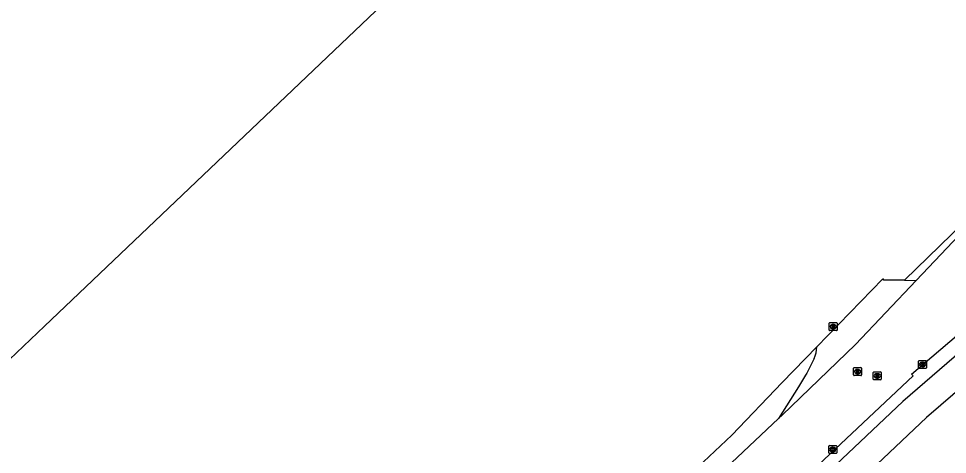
# Model space of a CAD drawing. Extents: x 156141 to 158132, y 385651 to 388399.
# Drawn here: x 156440.2 to 156557, y 387583.7 to 387638.5 of the extents above; entities that cross this region are included whole.
import ezdxf

# ---------------------------------------------------------------- set-up
doc = ezdxf.new("R2010")
doc.units = 0
for name, color, linetype in [('IMGEO_Berm_groen', 7, 'Continuous'), ('IMGEO_Fietspad_gesloten', 7, 'Continuous'), ('IMGEO_Hek', 7, 'Continuous'), ('IMGEO_Kolk', 7, 'Continuous'), ('IMGEO_Pand', 7, 'Continuous'), ('IMGEO_Rijbaan_lokaal_gesloten', 7, 'Continuous'), ('IMGEO_Rijbaan_lokaal_open', 7, 'Continuous'), ('IMGEO_Rioolput', 7, 'Continuous')]:
    doc.layers.add(name, color=color, linetype=linetype)

msp = doc.modelspace()

# ---------------------------------------------------------------- linework, layer by layer
at = {"layer": 'IMGEO_Berm_groen'}
msp.add_lwpolyline([(156468.01, 387527.74), (156471.14, 387530.7), (156495.65, 387553.79), (156495.09, 387554.36), (156496.88, 387556.09), (156497.46, 387555.49), (156510.63, 387567.97), (156529.86, 387586.07), (156536.23, 387592.72), (156540.59, 387597.21)], dxfattribs=at)
at = {"layer": 'IMGEO_Fietspad_gesloten'}
for points in [[(156590.67, 387620.14), (156581.44, 387611.6), (156554.38, 387588.32), (156498.22, 387535.19), (156430.27, 387471.32), (156381.61, 387425.4)], [(156585.42, 387620.09), (156578.13, 387613.43), (156551.4, 387590.3), (156495.53, 387537.57), (156379.45, 387427.9)]]:
    msp.add_lwpolyline(points, dxfattribs=at)
at = {"layer": 'IMGEO_Hek'}
for points in [[(156570.86, 387624.28), (156551.6, 387605.58)], [(156548.87, 387605.74), (156540.59, 387597.21), (156536.23, 387592.72), (156529.86, 387586.07), (156510.63, 387567.97), (156497.46, 387555.49), (156496.88, 387556.09), (156495.09, 387554.36), (156495.65, 387553.79), (156471.14, 387530.7), (156467.77, 387527.51), (156457.45, 387517.77), (156452.11, 387512.72), (156425.09, 387487.35), (156391.39, 387455.54), (156391.05, 387455.63), (156386.59, 387456.9), (156386.35, 387456.96), (156377.51, 387448.6), (156375.2, 387442.28), (156374.96, 387442.05), (156370.99, 387438.32), (156367.95, 387435.46), (156364.05, 387431.8)], [(156551.6, 387605.58), (156548.97, 387605.63), (156548.87, 387605.74)]]:
    msp.add_lwpolyline(points, dxfattribs=at)
at = {"layer": 'IMGEO_Kolk'}
for p, q in [((156553.37, 387594.54), (156553.37, 387595.4)), ((156553.44, 387595.47), (156554.29, 387595.47)), ((156554.29, 387594.47), (156553.44, 387594.47)), ((156553.85, 387595.25), (156553.88, 387595.25)), ((156553.88, 387594.69), (156553.85, 387594.69)), ((156554.37, 387595.4), (156554.37, 387594.54)), ((156542.07, 387583.86), (156542.07, 387584.71)), ((156542.15, 387584.78), (156543, 387584.78)), ((156542.56, 387584.56), (156542.59, 387584.56)), ((156542.58, 387584), (156542.56, 387584)), ((156543.08, 387584.71), (156543.08, 387583.86)), ((156543, 387583.78), (156542.15, 387583.78))]:
    msp.add_line(p, q, dxfattribs=at)
for points in [[(156553.37, 387594.54), (156553.37, 387595.4)], [(156553.44, 387595.47), (156554.29, 387595.47)], [(156554.29, 387594.47), (156553.44, 387594.47)], [(156553.69, 387595.17), (156553.81, 387595.17), (156553.81, 387595.02), (156553.94, 387595.17), (156554.1, 387595.17), (156553.96, 387595.02), (156554.11, 387594.77), (156553.96, 387594.77), (156553.87, 387594.94), (156553.81, 387594.87), (156553.81, 387594.77), (156553.69, 387594.77), (156553.69, 387595.17)], [(156554.37, 387595.4), (156554.37, 387594.54)], [(156542.07, 387583.86), (156542.07, 387584.71)], [(156542.15, 387584.78), (156543, 387584.78)], [(156542.39, 387584.48), (156542.52, 387584.48), (156542.52, 387584.33), (156542.65, 387584.48), (156542.81, 387584.48), (156542.67, 387584.33), (156542.82, 387584.08), (156542.67, 387584.08), (156542.58, 387584.25), (156542.52, 387584.18), (156542.52, 387584.08), (156542.39, 387584.08), (156542.39, 387584.48)], [(156543.08, 387584.71), (156543.08, 387583.86)], [(156543, 387583.78), (156542.15, 387583.78)]]:
    msp.add_lwpolyline(points, dxfattribs=at)
for centre, start, end in [((156553.44, 387595.4), 91.552, 178.448), ((156553.44, 387595.4), 91.552, 178.448), ((156553.44, 387594.55), 181.552, 268.448), ((156553.44, 387594.55), 181.552, 268.448), ((156554.29, 387595.4), 1.552, 88.448), ((156554.29, 387595.4), 1.552, 88.448), ((156554.29, 387594.55), 271.552, 358.448), ((156554.29, 387594.55), 271.552, 358.448), ((156542.15, 387584.71), 91.552, 178.448), ((156542.15, 387584.71), 91.552, 178.448), ((156543, 387584.71), 1.552, 88.448), ((156543, 387584.71), 1.552, 88.448), ((156542.15, 387583.86), 181.552, 268.448), ((156542.15, 387583.86), 181.552, 268.448), ((156543, 387583.86), 271.552, 358.448), ((156543, 387583.86), 271.552, 358.448)]:
    msp.add_arc(centre, 0.0765, start, end, dxfattribs=at)
for centre, major_axis, ratio, start_param, end_param in [((156553.85, 387594.97), (-0.387, 0.002), 0.722429, 4.712389, 7.853982), ((156553.88, 387594.97), (-0.39, 0.002), 0.717154, 1.570796, 4.712389), ((156542.56, 387584.28), (-0.387, 0.002), 0.722429, 4.712389, 7.853982), ((156542.59, 387584.28), (-0.39, 0.002), 0.717154, 1.570796, 4.712389)]:
    msp.add_ellipse(centre, major_axis=major_axis, ratio=ratio, start_param=start_param, end_param=end_param, dxfattribs=at)
at = {"layer": 'IMGEO_Pand'}
msp.add_lwpolyline([(156456.37, 387800.39), (156460.64, 387795.89), (156457.2, 387792.62), (156460.27, 387789.4), (156466.18, 387783.18), (156454.13, 387771.74), (156550.24, 387670.79), (156549.85, 387670.41), (156549.54, 387670.74), (156534.24, 387656.3), (156534.55, 387655.98), (156534.16, 387655.61), (156518.91, 387671.61), (156443.43, 387599.81), (156351.83, 387512.64)], dxfattribs=at)
at = {"layer": 'IMGEO_Rijbaan_lokaal_gesloten'}
for points in [[(156553.08, 387605.55), (156570.86, 387624.28), (156571.69, 387625.07)], [(156379.53, 387430.46), (156494.5, 387538.85), (156552.67, 387593.55), (156552.5, 387593.77), (156576.88, 387614.53)], [(156535.77, 387588.19), (156536.2, 387588.59), (156545.43, 387597.5), (156553.08, 387605.55)], [(156473.63, 387529.59), (156535.77, 387588.19)]]:
    msp.add_lwpolyline(points, dxfattribs=at)
at = {"layer": 'IMGEO_Rijbaan_lokaal_open'}
for points in [[(156540.59, 387597.21), (156548.87, 387605.74), (156548.97, 387605.63), (156551.6, 387605.58), (156553.08, 387605.55)], [(156540.24, 387595.71), (156539.32, 387593.9), (156539.16, 387593.64), (156538.28, 387592.18), (156535.77, 387588.19)]]:
    msp.add_lwpolyline(points, dxfattribs=at)
msp.add_arc((156535.88, 387597.52), 4.72, 337.4491, 356.2781, dxfattribs=at)
at = {"layer": 'IMGEO_Rioolput'}
for p, q in [((156542.13, 387599.31), (156542.13, 387600.16)), ((156542.2, 387600.24), (156543.06, 387600.24)), ((156543.06, 387599.23), (156542.2, 387599.23)), ((156542.62, 387600.01), (156542.64, 387600.01)), ((156542.64, 387599.46), (156542.62, 387599.46)), ((156543.13, 387600.16), (156543.13, 387599.31)), ((156545.2, 387593.66), (156545.2, 387594.51)), ((156545.27, 387594.58), (156546.13, 387594.58)), ((156546.2, 387594.51), (156546.2, 387593.66)), ((156546.13, 387593.58), (156545.27, 387593.58)), ((156545.71, 387593.8), (156545.68, 387593.8)), ((156545.69, 387594.36), (156545.71, 387594.36)), ((156547.67, 387593.12), (156547.67, 387593.97)), ((156547.74, 387594.04), (156548.6, 387594.04)), ((156548.16, 387593.82), (156548.18, 387593.82)), ((156548.18, 387593.26), (156548.16, 387593.26)), ((156548.67, 387593.97), (156548.67, 387593.12)), ((156548.6, 387593.04), (156547.74, 387593.04))]:
    msp.add_line(p, q, dxfattribs=at)
for points in [[(156542.13, 387599.31), (156542.13, 387600.16)], [(156542.2, 387600.24), (156543.06, 387600.24)], [(156543.06, 387599.23), (156542.2, 387599.23)], [(156542.72, 387599.93), (156542.47, 387599.93), (156542.47, 387599.53)], [(156542.47, 387599.53), (156542.59, 387599.53), (156542.59, 387599.7), (156542.6, 387599.7)], [(156542.65, 387599.85), (156542.59, 387599.85), (156542.59, 387599.77)], [(156542.59, 387599.77), (156542.64, 387599.77)], [(156542.65, 387599.67), (156542.72, 387599.53), (156542.86, 387599.53), (156542.79, 387599.66)], [(156543.13, 387600.16), (156543.13, 387599.31)], [(156545.2, 387593.66), (156545.2, 387594.51)], [(156545.27, 387594.58), (156546.13, 387594.58)], [(156546.2, 387594.51), (156546.2, 387593.66)], [(156546.13, 387593.58), (156545.27, 387593.58)], [(156545.79, 387594.28), (156545.54, 387594.28), (156545.54, 387593.88)], [(156545.54, 387593.88), (156545.66, 387593.88), (156545.66, 387594.05), (156545.67, 387594.05)], [(156545.71, 387594.2), (156545.66, 387594.2), (156545.66, 387594.12)], [(156545.66, 387594.12), (156545.71, 387594.12)], [(156545.72, 387594.02), (156545.79, 387593.88), (156545.93, 387593.88), (156545.86, 387594.01)], [(156547.67, 387593.12), (156547.67, 387593.97)], [(156547.74, 387594.04), (156548.6, 387594.04)], [(156548.26, 387593.74), (156548.01, 387593.74), (156548.01, 387593.34)], [(156548.01, 387593.34), (156548.13, 387593.34), (156548.13, 387593.51), (156548.14, 387593.51)], [(156548.19, 387593.66), (156548.13, 387593.66), (156548.13, 387593.58)], [(156548.13, 387593.58), (156548.18, 387593.58)], [(156548.19, 387593.48), (156548.26, 387593.34), (156548.4, 387593.34), (156548.33, 387593.47)], [(156548.67, 387593.97), (156548.67, 387593.12)], [(156548.6, 387593.04), (156547.74, 387593.04)]]:
    msp.add_lwpolyline(points, dxfattribs=at)
for centre, radius, start, end in [((156542.21, 387600.16), 0.0765, 91.552, 178.448), ((156542.21, 387600.16), 0.0765, 91.552, 178.448), ((156542.21, 387599.31), 0.0765, 181.552, 268.448), ((156542.21, 387599.31), 0.0765, 181.552, 268.448), ((156542.6, 387599.64), 0.0533, 26.0293, 88.6989), ((156542.63, 387599.96), 0.19, 274.7715, 282.9687), ((156542.65, 387599.76), 0.0964, 77.0061, 93.1865), ((156542.67, 387599.81), 0.0378, 276.6634, 79.6772), ((156542.72, 387599.82), 0.109, 350.3612, 89.416), ((156542.72, 387599.82), 0.112, 277.5842, 350.9817), ((156542.7, 387599.61), 0.108, 29.5134, 73.7905), ((156543.05, 387600.16), 0.0765, 1.552, 88.448), ((156543.05, 387600.16), 0.0765, 1.552, 88.448), ((156543.05, 387599.31), 0.0765, 271.552, 358.448), ((156543.05, 387599.31), 0.0765, 271.552, 358.448), ((156545.28, 387594.51), 0.0765, 91.552, 178.448), ((156545.28, 387594.51), 0.0765, 91.552, 178.448), ((156546.12, 387594.51), 0.0765, 1.552, 88.448), ((156546.12, 387594.51), 0.0765, 1.552, 88.448), ((156545.28, 387593.66), 0.0765, 181.552, 268.448), ((156545.28, 387593.66), 0.0765, 181.552, 268.448), ((156545.67, 387593.99), 0.0533, 26.0293, 88.6989), ((156545.72, 387594.11), 0.0964, 77.0061, 93.1865), ((156545.7, 387594.31), 0.19, 274.7715, 282.9687), ((156545.73, 387594.16), 0.0378, 276.6634, 79.6772), ((156545.79, 387594.17), 0.109, 350.3612, 89.416), ((156545.79, 387594.17), 0.112, 277.5842, 350.9817), ((156545.77, 387593.96), 0.108, 29.5134, 73.7905), ((156546.12, 387593.66), 0.0765, 271.552, 358.448), ((156546.12, 387593.66), 0.0765, 271.552, 358.448), ((156547.75, 387593.97), 0.0765, 91.552, 178.448), ((156547.75, 387593.97), 0.0765, 91.552, 178.448), ((156548.14, 387593.45), 0.0533, 26.0293, 88.6989), ((156548.17, 387593.77), 0.19, 274.7715, 282.9687), ((156548.19, 387593.57), 0.0964, 77.0061, 93.1865), ((156548.21, 387593.62), 0.0378, 276.6634, 79.6772), ((156548.26, 387593.63), 0.109, 350.3612, 89.416), ((156548.26, 387593.63), 0.112, 277.5842, 350.9817), ((156548.24, 387593.42), 0.108, 29.5134, 73.7905), ((156548.59, 387593.97), 0.0765, 1.552, 88.448), ((156548.59, 387593.97), 0.0765, 1.552, 88.448), ((156547.75, 387593.12), 0.0765, 181.552, 268.448), ((156547.75, 387593.12), 0.0765, 181.552, 268.448), ((156548.59, 387593.12), 0.0765, 271.552, 358.448), ((156548.59, 387593.12), 0.0765, 271.552, 358.448)]:
    msp.add_arc(centre, radius, start, end, dxfattribs=at)
for centre, major_axis, ratio, start_param, end_param in [((156542.62, 387599.73), (-0.387, 0.002), 0.722429, 4.712389, 7.853982), ((156542.64, 387599.73), (-0.39, 0.002), 0.717154, 1.570796, 4.712389), ((156545.69, 387594.08), (-0.387, 0.002), 0.722429, 4.712389, 7.853982), ((156545.71, 387594.08), (-0.39, 0.002), 0.717154, 1.570796, 4.712389), ((156548.16, 387593.54), (-0.387, 0.002), 0.722429, 4.712389, 7.853982), ((156548.18, 387593.54), (-0.39, 0.002), 0.717154, 1.570796, 4.712389)]:
    msp.add_ellipse(centre, major_axis=major_axis, ratio=ratio, start_param=start_param, end_param=end_param, dxfattribs=at)

doc.saveas('drawing.dxf')
